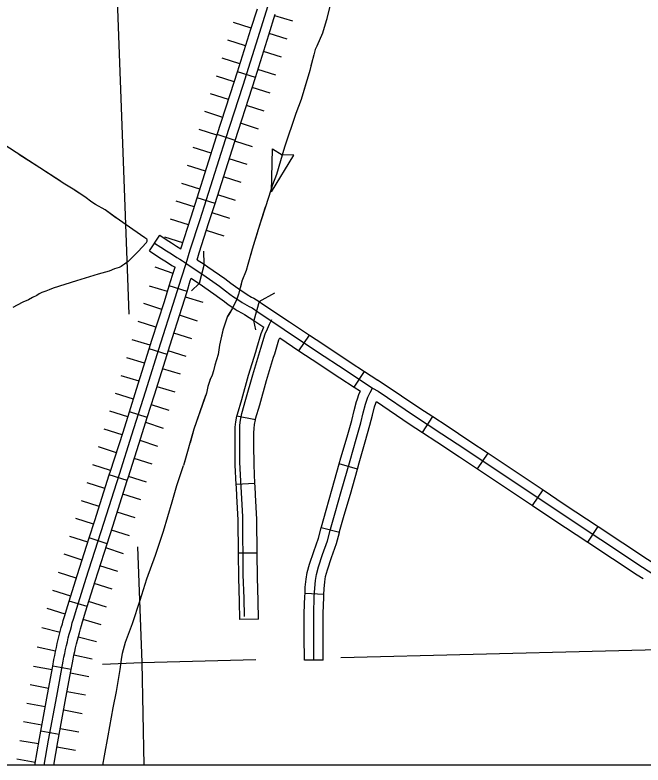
# Model space of a CAD drawing. Extents: x 1720274 to 1751788, y 372074 to 391887.
# Drawn here: x 1734202 to 1734994, y 374371 to 375317 of the extents above; entities that cross this region are included whole.
import ezdxf

# ---------------------------------------------------------------- set-up
doc = ezdxf.new("R2010")
doc.units = 0
for name, color, linetype in [('Level 29', 7, 'Continuous'), ('Level 32', 7, 'Continuous'), ('Level 35', 7, 'Continuous'), ('Level 38', 7, 'Continuous'), ('Level 43', 7, 'Continuous'), ('Level 5', 7, 'Continuous'), ('R_Draft', 7, 'Continuous')]:
    doc.layers.add(name, color=color, linetype=linetype)

msp = doc.modelspace()

# ---------------------------------------------------------------- linework, layer by layer
at = {"layer": 'Level 29'}
for p, q in [((1734552.07, 375309.36), (1734529.44, 375316.41)), ((1734499.76, 375300.84), (1734477.13, 375307.89)), ((1734492.61, 375278.31), (1734470.02, 375285.49)), ((1734492.61, 375278.31), (1734470.02, 375285.49)), ((1734545.01, 375286.73), (1734522.39, 375293.79)), ((1734537.78, 375263.96), (1734515.2, 375271.13)), ((1734537.78, 375263.96), (1734515.2, 375271.13)), ((1734485.43, 375255.73), (1734462.85, 375262.9)), ((1734530.61, 375241.37), (1734508.02, 375248.55)), ((1734478.26, 375233.14), (1734455.67, 375240.32)), ((1734523.43, 375218.78), (1734500.84, 375225.96)), ((1734470.97, 375210.66), (1734448.42, 375217.98)), ((1734470.97, 375210.66), (1734448.42, 375217.98)), ((1734516.05, 375196.03), (1734493.51, 375203.35)), ((1734516.05, 375196.03), (1734493.51, 375203.35)), ((1734463.65, 375188.12), (1734441.11, 375195.44)), ((1734456.33, 375165.58), (1734433.79, 375172.89)), ((1734508.73, 375173.49), (1734486.19, 375180.81)), ((1734501.42, 375150.95), (1734478.88, 375158.26)), ((1734449.13, 375142.92), (1734426.54, 375150.09)), ((1734449.13, 375142.92), (1734426.54, 375150.09)), ((1734494.31, 375128.58), (1734471.72, 375135.75)), ((1734494.31, 375128.58), (1734471.72, 375135.75)), ((1734441.96, 375120.33), (1734419.37, 375127.5)), ((1734487.14, 375105.99), (1734464.55, 375113.16)), ((1734434.79, 375097.74), (1734412.2, 375104.91)), ((1734479.97, 375083.4), (1734457.38, 375090.57)), ((1734427.62, 375075.15), (1734405.03, 375082.32)), ((1734427.62, 375075.15), (1734405.03, 375082.32)), ((1734472.8, 375060.81), (1734450.21, 375067.98)), ((1734472.8, 375060.81), (1734450.21, 375067.98)), ((1734420.44, 375052.58), (1734397.86, 375059.79)), ((1734465.6, 375038.18), (1734443.02, 375045.38)), ((1734413.24, 375030), (1734390.66, 375037.21)), ((1734400.97, 374991.45), (1734378.58, 374999.21)), ((1734393.84, 374968.39), (1734371.17, 374975.32)), ((1734393.84, 374968.39), (1734371.17, 374975.32)), ((1734439.17, 374954.55), (1734416.5, 374961.47)), ((1734439.17, 374954.55), (1734416.5, 374961.47)), ((1734386.79, 374946), (1734364.26, 374953.35)), ((1734431.85, 374931.3), (1734409.32, 374938.65)), ((1734379.44, 374923.47), (1734356.91, 374930.82)), ((1734372.13, 374900.72), (1734349.48, 374907.7)), ((1734372.13, 374900.72), (1734349.48, 374907.7)), ((1734424.5, 374908.77), (1734401.97, 374916.12)), ((1734417.43, 374886.76), (1734394.78, 374893.74)), ((1734417.43, 374886.76), (1734394.78, 374893.74)), ((1734365.15, 374878.07), (1734342.5, 374885.05)), ((1734410.45, 374864.11), (1734387.8, 374871.09)), ((1734358.17, 374855.42), (1734335.52, 374862.4)), ((1734403.47, 374841.46), (1734380.82, 374848.44)), ((1734351.11, 374832.9), (1734328.53, 374840.07)), ((1734351.11, 374832.9), (1734328.53, 374840.07)), ((1734396.29, 374818.56), (1734373.7, 374825.73)), ((1734396.29, 374818.56), (1734373.7, 374825.73)), ((1734343.95, 374810.31), (1734321.36, 374817.48)), ((1734389.12, 374795.97), (1734366.53, 374803.14)), ((1734336.78, 374787.77), (1734314.21, 374795.02)), ((1734381.9, 374773.26), (1734359.34, 374780.51)), ((1734329.52, 374765.21), (1734306.96, 374772.46)), ((1734329.52, 374765.21), (1734306.96, 374772.46)), ((1734374.65, 374750.7), (1734352.08, 374757.95)), ((1734374.65, 374750.7), (1734352.08, 374757.95)), ((1734322.27, 374742.64), (1734299.7, 374749.9)), ((1734367.39, 374728.14), (1734344.83, 374735.39)), ((1734315.09, 374720), (1734292.5, 374727.16)), ((1734360.28, 374705.69), (1734337.69, 374712.85)), ((1734307.94, 374697.41), (1734285.34, 374704.56)), ((1734307.94, 374697.41), (1734285.34, 374704.56)), ((1734353.13, 374683.1), (1734330.53, 374690.25)), ((1734353.13, 374683.1), (1734330.53, 374690.25)), ((1734300.78, 374674.89), (1734278.22, 374682.17)), ((1734345.88, 374660.32), (1734323.33, 374667.6)), ((1734293.49, 374652.33), (1734270.94, 374659.61)), ((1734338.6, 374637.77), (1734316.05, 374645.05)), ((1734286.21, 374629.78), (1734263.66, 374637.06)), ((1734286.21, 374629.78), (1734263.66, 374637.06)), ((1734278.93, 374607.09), (1734256.3, 374614.14)), ((1734331.32, 374615.21), (1734308.77, 374622.5)), ((1734331.32, 374615.21), (1734308.77, 374622.5)), ((1734324.19, 374593.01), (1734301.56, 374600.05)), ((1734271.88, 374584.47), (1734249.25, 374591.51)), ((1734317.14, 374570.38), (1734294.51, 374577.42)), ((1734264.88, 374561.75), (1734242.21, 374568.66)), ((1734264.88, 374561.75), (1734242.21, 374568.66)), ((1734310.23, 374547.93), (1734287.56, 374554.84)), ((1734310.23, 374547.93), (1734287.56, 374554.84)), ((1734258.37, 374538.47), (1734235.44, 374544.46)), ((1734304.23, 374526.49), (1734281.3, 374532.48)), ((1734252.79, 374514.89), (1734229.61, 374519.84)), ((1734299.14, 374504.99), (1734275.96, 374509.94)), ((1734248.31, 374491.28), (1734225, 374495.57)), ((1734248.31, 374491.28), (1734225, 374495.57)), ((1734294.92, 374482.69), (1734271.62, 374486.98)), ((1734294.92, 374482.69), (1734271.62, 374486.98)), ((1734244.02, 374467.97), (1734220.71, 374472.26)), ((1734290.63, 374459.38), (1734267.32, 374463.68)), ((1734239.72, 374444.67), (1734216.41, 374448.97)), ((1734286.33, 374436.06), (1734263.02, 374440.36)), ((1734235.42, 374421.36), (1734212.11, 374425.66)), ((1734235.42, 374421.36), (1734212.11, 374425.66)), ((1734282.03, 374412.76), (1734258.72, 374417.06)), ((1734282.03, 374412.76), (1734258.72, 374417.06)), ((1734231.17, 374397.91), (1734207.82, 374401.96)), ((1734277.87, 374389.81), (1734254.52, 374393.86)), ((1734227.12, 374374.56), (1734203.77, 374378.61))]:
    msp.add_line(p, q, dxfattribs=at)
for points in [[(1734417.75, 375003.69), (1734422.79, 375020.96), (1734435.01, 375059.28), (1734467.07, 375160.28), (1734489.37, 375229), (1734510.61, 375295.84), (1734543.86, 375402.52)], [(1734266.46, 374521.9), (1734267.62, 374526.79), (1734268.84, 374531.67), (1734270.11, 374536.53), (1734271.43, 374541.38), (1734272.81, 374546.21), (1734273.92, 374550.54), (1734275.32, 374555.35), (1734279.54, 374569.19), (1734291.26, 374606.85), (1734313.65, 374676.19), (1734333.34, 374738.36), (1734349.16, 374787.57), (1734366.39, 374841.86), (1734385.48, 374903.8), (1734401.34, 374952.41), (1734411.48, 374985.59), (1734417.75, 375003.69)], [(1734238.58, 374371.32), (1734244.03, 374402.72), (1734254.24, 374458.04), (1734262.37, 374502.21), (1734263.31, 374507.15), (1734264.3, 374512.08), (1734265.35, 374516.99), (1734266.46, 374521.9)]]:
    msp.add_lwpolyline(points, dxfattribs=at)
at = {"layer": 'Level 32'}
for p, q in [((1734504.86, 375238.61), (1734482.27, 375245.79)), ((1734479.17, 375159.16), (1734456.63, 375166.48)), ((1734453.94, 375079.73), (1734431.35, 375086.9)), ((1734371.25, 375019.67), (1734384.15, 375039.55)), ((1734440.05, 375003.03), (1734434.02, 374978.47)), ((1734418.72, 374968.72), (1734396.05, 374975.65)), ((1734509.8, 374955.91), (1734502.97, 374931.87)), ((1734559.89, 374893.85), (1734573.06, 374913.55)), ((1734393.39, 374889.21), (1734370.74, 374896.19)), ((1734629.6, 374847.9), (1734642.66, 374867.68)), ((1734368.54, 374809.47), (1734345.95, 374816.64)), ((1734504.93, 374806.85), (1734481.66, 374811.34)), ((1734715.77, 374790.89), (1734728.78, 374810.7)), ((1734785.29, 374744.93), (1734798.44, 374764.65)), ((1734633.52, 374744.65), (1734610.69, 374751.01)), ((1734343.13, 374730.02), (1734320.53, 374737.17)), ((1734504.34, 374726.42), (1734480.66, 374725.3)), ((1734854.7, 374698.64), (1734867.85, 374718.36)), ((1734610.84, 374664.55), (1734587.92, 374670.57)), ((1734924.24, 374652.49), (1734937.32, 374672.25)), ((1734317.8, 374650.46), (1734295.24, 374657.75)), ((1734507.2, 374638.61), (1734483.5, 374638.36)), ((1734591.21, 374586.46), (1734567.53, 374587.52)), ((1734292.54, 374571.09), (1734269.91, 374578.13)), ((1734508.9, 374555.33), (1734485.21, 374554.83)), ((1734590.4, 374503.62), (1734566.7, 374503.56)), ((1734272.47, 374491.65), (1734249.17, 374495.94)), ((1734257.35, 374409.6), (1734234.04, 374413.9))]:
    msp.add_line(p, q, dxfattribs=at)
for points in [[(1734417.75, 375003.69), (1734422.79, 375020.96), (1734435.01, 375059.28), (1734467.07, 375160.28), (1734489.37, 375229), (1734510.61, 375295.84), (1734543.86, 375402.52)], [(1734482.27, 375245.79), (1734499.31, 375299.39), (1734507.38, 375325.28)], [(1734504.86, 375238.61), (1734521.92, 375292.28), (1734530, 375318.22)], [(1734456.63, 375166.48), (1734478.09, 375232.62), (1734482.27, 375245.79)], [(1734479.17, 375159.16), (1734500.66, 375225.37), (1734504.86, 375238.61)], [(1734431.35, 375086.9), (1734455.79, 375163.9), (1734456.63, 375166.48)], [(1734453.94, 375079.73), (1734478.35, 375156.66), (1734479.17, 375159.16)], [(1734410.82, 375022.44), (1734423.72, 375062.87), (1734431.35, 375086.9)], [(1734431.56, 375008.71), (1734434.12, 375017.5), (1734446.3, 375055.68), (1734453.94, 375079.73)], [(1734384.15, 375039.55), (1734392.18, 375034.34), (1734399.24, 375029.87), (1734405.32, 375025.92), (1734410.82, 375022.44)], [(1734377.7, 375029.61), (1734385.79, 375024.36), (1734392.84, 375019.89), (1734398.93, 375015.94), (1734405.79, 375011.6), (1734409.64, 375009.33), (1734413.03, 375007.24), (1734415.28, 375005.68), (1734417.75, 375003.69)], [(1734371.25, 375019.67), (1734379.39, 375014.39), (1734386.45, 375009.92), (1734392.53, 375005.96), (1734399.61, 375001.49), (1734403.63, 374999.12)], [(1734266.46, 374521.9), (1734267.62, 374526.79), (1734268.84, 374531.67), (1734270.11, 374536.53), (1734271.43, 374541.38), (1734272.81, 374546.21), (1734273.92, 374550.54), (1734275.32, 374555.35), (1734279.54, 374569.19), (1734291.26, 374606.85), (1734313.65, 374676.19), (1734333.34, 374738.36), (1734349.16, 374787.57), (1734366.39, 374841.86), (1734385.48, 374903.8), (1734401.34, 374952.41), (1734411.48, 374985.59), (1734417.75, 375003.69)], [(1734417.75, 375003.69), (1734438.37, 374989.89), (1734459.49, 374975.18), (1734467.02, 374969.59), (1734472.82, 374965.26), (1734477.3, 374961.94), (1734481.67, 374959.2), (1734488.2, 374954.72), (1734494.05, 374951.33), (1734496.91, 374949.68)], [(1734431.56, 375008.71), (1734440.05, 375003.03)], [(1734440.05, 375003.03), (1734445.05, 374999.67), (1734466.41, 374984.8), (1734474.1, 374979.09), (1734479.89, 374974.77), (1734483.99, 374971.73), (1734488.17, 374969.11), (1734492.93, 374965.85)], [(1734396.05, 374975.65), (1734400.21, 374989.26), (1734403.63, 374999.12)], [(1734418.72, 374968.72), (1734422.75, 374981.91), (1734423.92, 374985.3)], [(1734423.92, 374985.3), (1734431.68, 374980.1), (1734434.02, 374978.47)], [(1734370.74, 374896.19), (1734374.19, 374907.38), (1734390.04, 374955.98), (1734396.05, 374975.65)], [(1734434.02, 374978.47), (1734452.57, 374965.55), (1734459.95, 374960.08), (1734465.75, 374955.76), (1734470.61, 374952.15), (1734475.17, 374949.29), (1734479.52, 374946.3)], [(1734393.39, 374889.21), (1734396.78, 374900.22), (1734412.64, 374948.84), (1734418.72, 374968.72)], [(1734492.93, 374965.85), (1734494.53, 374964.75), (1734499.97, 374961.6), (1734502.82, 374959.95), (1734509.8, 374955.91)], [(1734509.8, 374955.91), (1734514.45, 374952.7), (1734547.78, 374930.45), (1734573.06, 374913.55)], [(1734479.52, 374946.3), (1734481.87, 374944.69), (1734488.12, 374941.07), (1734491, 374939.41), (1734502.97, 374931.87)], [(1734496.91, 374949.68), (1734500.65, 374947.84), (1734507.79, 374942.9), (1734541.2, 374920.6), (1734583.25, 374892.48), (1734618.07, 374869.71), (1734652.72, 374846.83)], [(1734486.47, 374729.48), (1734485.33, 374753.37), (1734485.22, 374779.26), (1734485.15, 374794.13), (1734485.36, 374800.08), (1734486, 374806.19), (1734487.6, 374814.48), (1734493.03, 374832.59), (1734501.57, 374863.37), (1734511.87, 374897.09), (1734517.29, 374915.19), (1734519.98, 374921.46), (1734522.69, 374927.32), (1734525.5, 374933.17)], [(1734502.97, 374931.87), (1734515.54, 374923.48)], [(1734505.26, 374892.65), (1734506.56, 374896.9), (1734512.17, 374915.62), (1734515.54, 374923.48)], [(1734527.93, 374885.72), (1734529.25, 374890.03), (1734534.48, 374907.52), (1734535.59, 374910.09)], [(1734535.59, 374910.09), (1734559.89, 374893.85)], [(1734573.06, 374913.55), (1734589.79, 374902.36), (1734624.57, 374879.61), (1734642.66, 374867.68)], [(1734345.95, 374816.64), (1734355.08, 374845.4), (1734370.74, 374896.19)], [(1734368.54, 374809.47), (1734377.7, 374838.32), (1734393.39, 374889.21)], [(1734481.66, 374811.34), (1734482.12, 374813.69), (1734487.67, 374832.25), (1734496.22, 374863.06), (1734505.26, 374892.65)], [(1734559.89, 374893.85), (1734576.72, 374882.59), (1734611.56, 374859.81), (1734629.6, 374847.9)], [(1734504.93, 374806.85), (1734505.16, 374808.03), (1734510.45, 374825.68), (1734518.98, 374856.43), (1734527.93, 374885.72)], [(1734642.66, 374867.68), (1734659.25, 374856.72)], [(1734658.8, 374857.01), (1734666.03, 374852.69), (1734712.21, 374821.59), (1734728.78, 374810.7)], [(1734578.55, 374503.59), (1734578.48, 374533.28), (1734578.42, 374562.56), (1734579.22, 374583.62), (1734579.71, 374594.57), (1734580.66, 374604.09), (1734581.88, 374611.55), (1734584.68, 374621.12), (1734589.76, 374636.74), (1734595.83, 374654.04), (1734599.7, 374668.8), (1734605.46, 374689.59), (1734613.3, 374716.23), (1734624.26, 374755.54), (1734631.89, 374782.16), (1734637.85, 374802.97), (1734640.97, 374815.44), (1734643.93, 374826.45), (1734646.96, 374835.41), (1734649.87, 374841.28), (1734652.72, 374846.83)], [(1734629.6, 374847.9), (1734637.37, 374842.76)], [(1734633.29, 374831.97), (1734635.98, 374839.96), (1734637.37, 374842.76)], [(1734652.72, 374846.83), (1734659.68, 374842.68), (1734705.65, 374811.72), (1734740.19, 374789.04), (1734768.99, 374770.05), (1734888.1, 374690.61), (1734993.27, 374621.02), (1735016.17, 374606.14)], [(1734610.69, 374751.01), (1734612.85, 374758.76), (1734620.5, 374785.43), (1734626.4, 374806.04), (1734629.5, 374818.41), (1734632.59, 374829.89), (1734633.29, 374831.97)], [(1734633.52, 374744.65), (1734635.66, 374752.31), (1734643.28, 374778.9), (1734649.3, 374799.9), (1734652.44, 374812.46), (1734655.28, 374823.02), (1734655.74, 374824.39)], [(1734655.74, 374824.39), (1734657.57, 374829.81)], [(1734657.57, 374829.81), (1734699.09, 374801.85), (1734715.77, 374790.89)], [(1734320.53, 374737.17), (1734322.05, 374741.97), (1734337.87, 374791.17), (1734345.95, 374816.64)], [(1734343.13, 374730.02), (1734344.63, 374734.76), (1734360.45, 374783.96), (1734368.54, 374809.47)], [(1734480.66, 374725.3), (1734479.52, 374749.44), (1734479.4, 374775.58), (1734479.33, 374790.69), (1734479.57, 374797.29), (1734480.3, 374804.31), (1734481.66, 374811.34)], [(1734504.34, 374726.42), (1734503.21, 374750.05), (1734503.1, 374775.69), (1734503.03, 374790.32), (1734503.22, 374795.62), (1734503.77, 374800.82), (1734504.93, 374806.85)], [(1734728.78, 374810.7), (1734746.7, 374798.94), (1734775.54, 374779.92), (1734798.44, 374764.65)], [(1734715.77, 374790.89), (1734733.67, 374779.14), (1734762.44, 374760.17), (1734785.29, 374744.93)], [(1734798.44, 374764.65), (1734867.85, 374718.36)], [(1734587.92, 374670.57), (1734588.26, 374671.88), (1734594.06, 374692.85), (1734601.91, 374719.49), (1734610.69, 374751.01)], [(1734295.24, 374657.75), (1734302.36, 374679.79), (1734320.53, 374737.17)], [(1734610.84, 374664.55), (1734611.14, 374665.71), (1734616.85, 374686.34), (1734624.69, 374712.96), (1734633.52, 374744.65)], [(1734785.29, 374744.93), (1734854.7, 374698.64)], [(1734317.8, 374650.46), (1734324.93, 374672.58), (1734343.13, 374730.02)], [(1734491.02, 374558.7), (1734490.54, 374581.58), (1734489.64, 374611.25), (1734488.88, 374684.23), (1734487.18, 374715.08), (1734486.47, 374729.48)], [(1734480.86, 374721.26), (1734480.66, 374725.27)], [(1734483.5, 374638.36), (1734483.07, 374680.22), (1734481.38, 374710.84), (1734480.86, 374721.26)], [(1734504.53, 374722.43), (1734504.33, 374726.45)], [(1734507.2, 374638.61), (1734506.76, 374681), (1734505.05, 374712.08), (1734504.53, 374722.43)], [(1734867.85, 374718.36), (1734894.65, 374700.48), (1734937.32, 374672.25)], [(1734854.7, 374698.64), (1734881.54, 374680.74), (1734924.24, 374652.49)], [(1734567.53, 374587.52), (1734567.89, 374595.42), (1734568.91, 374605.63), (1734570.3, 374614.17), (1734573.35, 374624.62), (1734578.54, 374640.53), (1734584.49, 374657.51), (1734587.92, 374670.57)], [(1734937.32, 374672.25), (1734999.77, 374630.93), (1735006.85, 374626.33)], [(1734591.21, 374586.46), (1734591.54, 374593.72), (1734592.42, 374602.54), (1734593.46, 374608.92), (1734596, 374617.62), (1734600.99, 374632.94), (1734607.17, 374650.57), (1734610.84, 374664.55)], [(1734269.91, 374578.13), (1734279.97, 374610.43), (1734295.24, 374657.75)], [(1734924.24, 374652.49), (1734986.77, 374611.11), (1734993.93, 374606.46)], [(1734292.54, 374571.09), (1734302.56, 374603.27), (1734317.8, 374650.46)], [(1734485.21, 374554.83), (1734484.72, 374577.65), (1734483.83, 374607.39), (1734483.5, 374638.36)], [(1734508.9, 374555.33), (1734508.42, 374578.26), (1734507.52, 374607.87), (1734507.2, 374638.61)], [(1734566.7, 374503.56), (1734566.63, 374533.26), (1734566.57, 374562.78), (1734567.38, 374584.12), (1734567.53, 374587.52)], [(1734590.4, 374503.62), (1734590.33, 374533.31), (1734590.27, 374562.35), (1734591.06, 374583.13), (1734591.21, 374586.46)], [(1734249.17, 374495.94), (1734250.72, 374504.39), (1734251.68, 374509.43), (1734252.7, 374514.49), (1734253.78, 374519.53), (1734254.91, 374524.57), (1734256.11, 374529.59), (1734257.35, 374534.6), (1734258.66, 374539.59), (1734260.02, 374544.57), (1734261.37, 374549.3), (1734262.48, 374553.67), (1734263.97, 374558.74), (1734268.22, 374572.68), (1734269.91, 374578.13)], [(1734272.47, 374491.65), (1734274.02, 374500.03), (1734274.94, 374504.87), (1734275.91, 374509.67), (1734276.93, 374514.45), (1734278, 374519.23), (1734279.13, 374523.99), (1734280.32, 374528.73), (1734281.55, 374533.47), (1734282.84, 374538.19), (1734284.25, 374543.12), (1734285.35, 374547.41), (1734286.68, 374551.96), (1734290.87, 374565.7), (1734292.54, 374571.09)], [(1734238.58, 374371.32), (1734244.03, 374402.72), (1734254.24, 374458.04), (1734262.37, 374502.21), (1734263.31, 374507.15), (1734264.3, 374512.08), (1734265.35, 374516.99), (1734266.46, 374521.9)], [(1734234.04, 374413.9), (1734242.58, 374460.19), (1734249.17, 374495.94)], [(1734257.35, 374409.6), (1734265.89, 374455.89), (1734272.47, 374491.65)], [(1734226.56, 374371.32), (1734232.36, 374404.81), (1734234.04, 374413.9)], [(1734250.61, 374371.32), (1734255.69, 374400.63), (1734257.35, 374409.6)]]:
    msp.add_lwpolyline(points, dxfattribs=at)
at = {"layer": 'Level 35'}
msp.add_line((1734405.75, 374723.68), (1734414.22, 374749.11), dxfattribs=at)
for points in [[(1734367.45, 375030.4), (1734361.65, 375024.18), (1734357.42, 375019.52), (1734348.4, 375010.64), (1734344.17, 375006.54), (1734339.94, 375003.02), (1734337.26, 375001.18), (1734335.43, 375000.05), (1734333.18, 374998.93), (1734330.22, 374998.08), (1734327.26, 374997.09), (1734320.49, 374994.41), (1734306.4, 374990.32), (1734279.19, 374982.14), (1734264.54, 374977.2), (1734249.74, 374972.97), (1734244.8, 374970.85), (1734240.58, 374969.16), (1734235.5, 374967.18), (1734232.26, 374965.49), (1734229.16, 374963.52), (1734223.8, 374961.12), (1734218.59, 374958.16), (1734211.4, 374955.19), (1734204.21, 374951.24), (1734198.71, 374948.42)], [(1734312.43, 374371.32), (1734314.39, 374382.68), (1734319.12, 374408.1), (1734325.31, 374443.48), (1734329.7, 374463.85), (1734334.26, 374491.73), (1734335.89, 374504.6), (1734337.36, 374512.27), (1734340.94, 374526.12), (1734349.73, 374549.92), (1734359.67, 374579.42), (1734367.97, 374605.99), (1734378.72, 374636.15), (1734388.82, 374666.47), (1734399.89, 374703.15), (1734405.75, 374723.68)]]:
    msp.add_lwpolyline(points, dxfattribs=at)
at = {"layer": 'Level 38'}
for points in [[(1734439.46, 375019.28), (1734440.04, 375003.04)], [(1734434.02, 374978.47), (1734424.25, 374969.52)], [(1734509.79, 374955.92), (1734529.51, 374966.7)], [(1734505.53, 374920.24), (1734502.97, 374931.87)]]:
    msp.add_lwpolyline(points, dxfattribs=at)
at = {"layer": 'Level 43'}
for p, q in [((1734525.04, 375094.29), (1734526.48, 375148.5)), ((1734526.48, 375148.5), (1734538.79, 375140.95)), ((1734525.04, 375094.29), (1734553.39, 375140.51)), ((1734553.39, 375140.51), (1734538.97, 375140.9))]:
    msp.add_line(p, q, dxfattribs=at)
for points in [[(1734603.13, 375345.11), (1734594.25, 375309.98), (1734589.69, 375294.44), (1734582.51, 375278.11), (1734580.29, 375273.8), (1734578.6, 375267.27), (1734575.73, 375256.17), (1734573.51, 375247.29), (1734562.68, 375210.59), (1734555.89, 375192.96), (1734541.8, 375150.78), (1734531.49, 375116.04), (1734526.53, 375103.24), (1734521.44, 375087.31), (1734508.27, 375046.69), (1734500.83, 375022), (1734495.48, 375002.55), (1734493.39, 374995.1), (1734487.91, 374981.52), (1734483.6, 374965.32), (1734481.52, 374958.92), (1734475.38, 374946.52), (1734469.9, 374937.24), (1734463.64, 374919.74), (1734459.73, 374900.68), (1734457.79, 374889.04), (1734455.97, 374882.23), (1734453.55, 374875.72), (1734451.89, 374868.6), (1734450.38, 374863), (1734447.65, 374857.4), (1734444.78, 374848.93), (1734443.01, 374840.33), (1734427.38, 374794.72), (1734414.22, 374749.11)], [(1734367.45, 375030.4), (1734368.41, 375031.96), (1734368.41, 375032.91), (1734368.41, 375033.63), (1734367.81, 375034.47), (1734365.29, 375036.15), (1734350.33, 375046.69), (1734329.26, 375061.31), (1734315.25, 375071.38), (1734303.04, 375078.21), (1734298.73, 375081.44), (1734289.63, 375087.79), (1734274.91, 375097.74), (1734264.62, 375104.09), (1734232.89, 375124.7), (1734202.96, 375143.87), (1734167.77, 375166.63), (1734150.41, 375178.38), (1734102.29, 375210.37), (1734079.66, 375225.59), (1734057.63, 375240.44), (1734025.79, 375260.22), (1733994.66, 375280.23), (1733957.15, 375305.44)], [(1734594.9, 375312.52), (1734594.25, 375309.98), (1734589.69, 375294.44), (1734582.51, 375278.11), (1734580.29, 375273.8), (1734578.6, 375267.27), (1734575.73, 375256.17), (1734575.03, 375253.4)], [(1734569.39, 375233.33), (1734562.68, 375210.59), (1734555.89, 375192.96), (1734549.56, 375174.02)], [(1734542.96, 375154.24), (1734541.8, 375150.78), (1734531.49, 375116.04), (1734526.53, 375103.24), (1734523.81, 375094.71)], [(1734259.19, 375107.61), (1734232.89, 375124.7), (1734206.61, 375141.53)], [(1734328.75, 375061.68), (1734315.25, 375071.38), (1734303.04, 375078.21), (1734298.73, 375081.44), (1734289.63, 375087.79), (1734276.81, 375096.46)], [(1734517.41, 375074.86), (1734508.27, 375046.69), (1734507.78, 375045.09)], [(1734367.45, 375030.4), (1734368.41, 375031.96), (1734368.41, 375032.91), (1734368.41, 375033.63), (1734367.81, 375034.47), (1734365.29, 375036.15), (1734350.33, 375046.69), (1734345.88, 375049.78)], [(1734507.78, 375045.09), (1734500.83, 375022), (1734498.93, 375015.09)], [(1734493.35, 374994.99), (1734487.91, 374981.52), (1734485.9, 374973.94)], [(1734473.81, 374943.86), (1734469.94, 374937.3)], [(1734463.2, 374917.58), (1734459.73, 374900.68), (1734457.79, 374889.04), (1734455.97, 374882.23), (1734453.55, 374875.72), (1734451.89, 374868.6), (1734450.38, 374863), (1734447.65, 374857.4), (1734447.6, 374857.23)], [(1734441.94, 374837.2), (1734427.38, 374794.72), (1734422.48, 374777.75)], [(1734416.7, 374757.71), (1734414.22, 374749.11)]]:
    msp.add_lwpolyline(points, dxfattribs=at)
at = {"layer": 'Level 5'}
for points in [[(1734330.39, 375336.71), (1734345.21, 374939.93)], [(1734356.17, 374646.57), (1734361.62, 374500.64)], [(1734612.56, 374507), (1735113.74, 374519.72)], [(1734311.83, 374498.51), (1734361.62, 374500.64)], [(1734361.62, 374500.64), (1734505.25, 374504.28)], [(1734361.62, 374500.64), (1734363.94, 374371.32)]]:
    msp.add_lwpolyline(points, dxfattribs=at)
at = {"layer": 'R_Draft'}
msp.add_lwpolyline([(1729990.7, 381816.11), (1741847.55, 381816.11), (1741847.55, 374371.32), (1729990.7, 374371.32)], close=True, dxfattribs=at)

doc.saveas('drawing.dxf')
